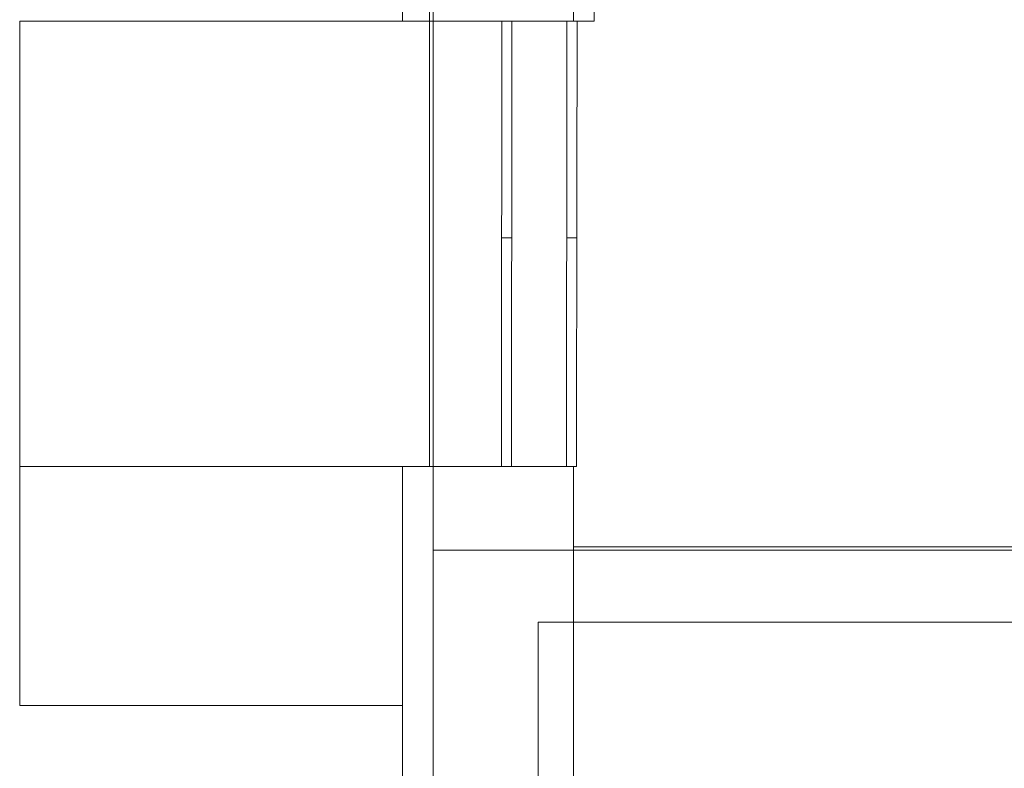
# Model space of a CAD drawing. Header units: millimetres. Extents: x 2 to 902, y -447 to 199.
# Tile 483 of 656: x 12.98 to 18.75, y 157.05 to 161.43. Entities that reach past the tile are written whole.
import ezdxf

# ---------------------------------------------------------------- set-up
doc = ezdxf.new("R2010")
doc.units = ezdxf.units.MM
doc.header["$MEASUREMENT"] = 0
for name, color, linetype, lineweight in [('IFC-Laje-Contorno', 134, 'Continuous', 5), ('IFC-Parede padrão-Contorno', 44, 'Continuous', 5), ('IFC-Parede-Contorno', 42, 'Continuous', 5), ('IFC-Porta-Contorno', 142, 'Continuous', 5)]:
    doc.layers.add(name, color=color, linetype=linetype, lineweight=lineweight)

msp = doc.modelspace()

# ---------------------------------------------------------------- linework, layer by layer
at = {"layer": 'IFC-Laje-Contorno', "color": 7, "lineweight": 5}
for p, q in [((15.4057, 151.3057), (15.4057, 188.4813)), ((12.9849, 158.8183), (12.9849, 161.4244)), ((12.9849, 161.4244), (15.2265, 161.4244)), ((15.3849, 158.8183), (15.3849, 161.4244)), ((15.4057, 158.8183), (15.4057, 161.4244)), ((12.9849, 158.8183), (15.3849, 158.8183)), ((12.9863, 157.4183), (12.9863, 158.8183)), ((15.2263, 157.4183), (15.2263, 158.8183)), ((15.4057, 158.3274), (21.9181, 158.3274)), ((16.0192, 157.9074), (23.3704, 157.9074)), ((16.0192, 153.843), (16.0192, 157.9074)), ((12.9863, 157.4183), (15.2265, 157.4183))]:
    msp.add_line(p, q, dxfattribs=at)
at = {"layer": 'IFC-Parede padrão-Contorno', "color": 7, "lineweight": 5}
for p, q in [((15.2265, 161.4244), (15.2265, 161.9262)), ((16.2265, 161.4244), (16.2265, 161.9262)), ((15.2265, 161.4244), (16.0246, 161.4244)), ((15.2265, 157.4286), (15.2265, 158.8183)), ((15.2265, 158.8183), (15.4283, 158.8183)), ((15.4283, 158.8183), (16.2265, 158.8183)), ((16.2265, 157.4286), (16.2265, 158.8183)), ((16.2265, 158.3474), (22.8395, 158.3474)), ((16.2265, 157.9074), (22.8395, 157.9074)), ((15.2265, 156.3144), (15.2265, 157.4286)), ((16.2265, 156.3144), (16.2265, 157.4286))]:
    msp.add_line(p, q, dxfattribs=at)
at = {"layer": 'IFC-Parede-Contorno', "color": 7, "lineweight": 5}
for p, q in [((16.3471, 161.4244), (16.3471, 162.3121)), ((15.3849, 161.4244), (15.3849, 161.7773)), ((15.7408, 161.4244), (16.3471, 161.4244))]:
    msp.add_line(p, q, dxfattribs=at)
at = {"layer": 'IFC-Porta-Contorno', "color": 7, "lineweight": 5}
for p, q in [((15.8066, 160.4191), (15.8079, 161.4245)), ((15.8665, 161.1621), (15.8668, 161.4244)), ((16.1873, 160.1568), (16.1889, 161.4245)), ((16.1886, 161.1621), (16.1889, 161.4245)), ((16.1889, 161.4245), (16.2357, 161.4244)), ((16.2357, 161.4244), (16.2479, 161.4244)), ((16.2466, 160.419), (16.2479, 161.4244)), ((15.8652, 160.1567), (15.8665, 161.1621)), ((16.1873, 160.1568), (16.1886, 161.1621)), ((15.8062, 160.1568), (15.8066, 160.4191)), ((16.2463, 160.1567), (16.2466, 160.419)), ((15.8048, 159.0948), (15.8062, 160.1568)), ((15.8062, 160.1568), (15.853, 160.1567)), ((15.8184, 160.1568), (15.8652, 160.1567)), ((15.8648, 159.8802), (15.8652, 160.1567)), ((16.1869, 159.8802), (16.1873, 160.1568)), ((16.1873, 160.1568), (16.2341, 160.1567)), ((16.1873, 160.1568), (16.1995, 160.1568)), ((16.1995, 160.1568), (16.2463, 160.1567)), ((16.2449, 159.0948), (16.2463, 160.1567)), ((15.8635, 158.8182), (15.8648, 159.8802)), ((16.1856, 158.8183), (16.1869, 159.8802)), ((15.8045, 158.8183), (15.8048, 159.0948)), ((16.2446, 158.8182), (16.2449, 159.0948)), ((16.1856, 158.8183), (16.1978, 158.8183)), ((16.1978, 158.8183), (16.2446, 158.8182))]:
    msp.add_line(p, q, dxfattribs=at)

doc.saveas('drawing.dxf')
